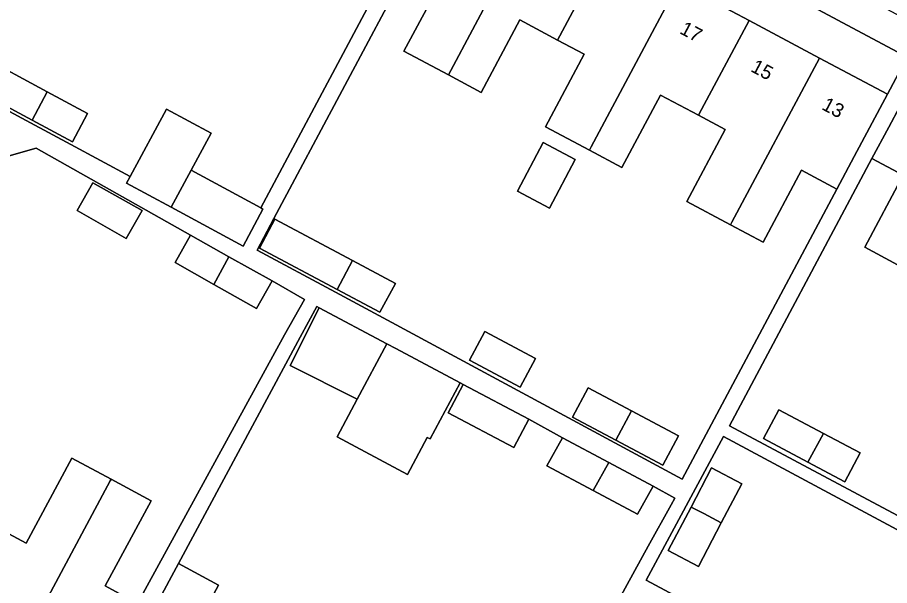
# Model space of a CAD drawing. Extents: x 159262 to 160143, y 383399 to 384319.
# Drawn here: x 159859.4 to 159921.4, y 383874.8 to 383915.2 of the extents above; entities that cross this region are included whole.
import ezdxf

# ---------------------------------------------------------------- set-up
doc = ezdxf.new("R2010")
doc.units = 0
for name, color, linetype in [('IMGEO_Erf', 7, 'Continuous'), ('IMGEO_Pand', 7, 'Continuous'), ('IMGEO_Pand_nummerreeks', 7, 'Continuous'), ('IMGEO_Voetpad_open', 7, 'Continuous')]:
    doc.layers.add(name, color=color, linetype=linetype)

msp = doc.modelspace()

# ---------------------------------------------------------------- linework, layer by layer
at = {"layer": 'IMGEO_Erf'}
for points in [[(159892.341, 383928.581), (159890.923, 383925.926), (159896.349, 383923.03), (159901.357, 383920.358), (159906.365, 383917.685), (159911.373, 383915.013), (159916.381, 383912.34), (159921.21, 383909.763), (159922.62, 383912.402)], [(159896.903, 383907.457), (159899.649, 383912.609), (159897.762, 383913.615), (159895.074, 383915.048), (159892.331, 383909.901), (159890.009, 383911.139), (159886.847, 383912.824), (159889.575, 383917.94), (159887.31, 383919.147), (159877.6, 383900.927), (159876.408, 383898.69), (159881.98, 383895.689), (159885.67, 383893.702), (159906.632, 383882.414), (159917.62, 383903.025), (159915.102, 383904.367), (159912.373, 383899.249), (159910.06, 383900.482), (159906.949, 383902.141), (159909.678, 383907.259), (159907.779, 383908.271), (159905.077, 383909.712), (159902.332, 383904.563), (159900.025, 383905.793)], [(159864.358, 383908.403), (159863.274, 383906.389), (159860.405, 383907.935), (159855.567, 383910.541), (159856.651, 383912.554), (159861.489, 383909.948)], [(159896.752, 383906.329), (159899.022, 383905.119), (159897.189, 383901.68), (159894.919, 383902.89)], [(159864.732, 383903.48), (159868.226, 383901.511), (159867.106, 383899.524), (159863.612, 383901.493)], [(159883.195, 383897.944), (159886.233, 383896.325), (159885.127, 383894.271), (159882.089, 383895.891), (159876.569, 383898.834), (159877.666, 383900.892)], [(159892.582, 383892.902), (159896.197, 383890.981), (159895.113, 383888.941), (159891.497, 383890.863)], [(159903.014, 383887.264), (159906.352, 383885.49), (159905.243, 383883.404), (159901.903, 383885.179), (159898.829, 383886.814), (159899.937, 383888.9)], [(159918.181, 383882.22), (159915.565, 383883.611), (159912.402, 383885.292), (159913.495, 383887.348), (159916.662, 383885.664), (159919.274, 383884.276)], [(159909.548, 383885.447), (159904.065, 383875.23), (159927.395, 383862.71), (159928.621, 383864.996), (159923.512, 383867.736), (159925.028, 383870.561), (159926.458, 383873.225), (159931.611, 383870.461), (159932.921, 383872.903)], [(159909.403, 383879.307), (159907.773, 383876.211), (159905.628, 383877.34), (159907.254, 383880.43), (159908.713, 383883.203), (159910.859, 383882.073)]]:
    msp.add_lwpolyline(points, close=True, dxfattribs=at)
for points in [[(159846.54, 383918.173), (159850.27, 383913.131), (159856.673, 383909.682), (159860.295, 383907.731), (159863.165, 383906.186), (159867.376, 383903.919), (159869.964, 383908.709), (159873.131, 383906.999), (159871.707, 383904.362), (159876.661, 383901.686), (159886.318, 383919.784)], [(159857.814, 383879.021), (159859.986, 383877.851), (159863.241, 383883.9), (159866.027, 383882.401), (159868.868, 383880.871), (159865.612, 383874.821), (159867.913, 383873.583), (159878.358, 383892.676), (159879.774, 383895.188), (159877.476, 383896.498), (159876.372, 383894.538), (159873.332, 383896.252), (159870.579, 383897.803), (159871.677, 383899.751), (159860.69, 383905.944), (159850.802, 383903.112)], [(159922.81, 383897.179), (159919.598, 383898.894), (159922.326, 383904.004), (159920.107, 383905.189), (159909.978, 383886.201), (159928.271, 383876.443)], [(159892.79, 383856.809), (159904.193, 383877.652), (159905.843, 383880.589), (159906.109, 383881.062), (159904.568, 383881.915), (159903.451, 383879.928), (159900.295, 383881.606), (159897.01, 383883.352), (159898.126, 383885.339), (159895.714, 383886.669), (159894.649, 383884.66), (159889.993, 383887.128), (159891.058, 383889.137), (159890.838, 383889.254), (159888.705, 383885.275), (159888.5, 383885.379), (159887.091, 383882.751), (159882.095, 383885.428), (159883.521, 383888.088), (159878.759, 383890.489), (159880.822, 383894.582), (159880.641, 383894.678), (159879.47, 383892.5), (159870.821, 383876.41), (159873.658, 383874.885), (159870.402, 383868.825)]]:
    msp.add_lwpolyline(points, dxfattribs=at)
at = {"layer": 'IMGEO_Pand'}
for points in [[(159896.349, 383923.03), (159890.923, 383925.926), (159888.572, 383921.515), (159887.31, 383919.147), (159889.575, 383917.94), (159886.847, 383912.824), (159890.009, 383911.139), (159890.177, 383911.453)], [(159901.357, 383920.358), (159896.349, 383923.03), (159890.177, 383911.453), (159890.009, 383911.139), (159892.331, 383909.901), (159895.074, 383915.048), (159897.762, 383913.615), (159897.922, 383913.915)], [(159906.365, 383917.685), (159901.357, 383920.358), (159897.922, 383913.915), (159897.762, 383913.615), (159899.649, 383912.609), (159896.903, 383907.457), (159900.025, 383905.793), (159900.153, 383906.033)], [(159911.373, 383915.013), (159906.365, 383917.685), (159900.153, 383906.033), (159900.025, 383905.793), (159902.332, 383904.563), (159905.077, 383909.712), (159907.779, 383908.271), (159907.997, 383908.68)], [(159916.381, 383912.34), (159911.373, 383915.013), (159907.997, 383908.68), (159907.779, 383908.271), (159909.678, 383907.259), (159906.949, 383902.141), (159910.06, 383900.482), (159910.161, 383900.671)], [(159860.405, 383907.935), (159861.489, 383909.948), (159856.651, 383912.554), (159855.567, 383910.541)], [(159918.86, 383905.351), (159921.21, 383909.763), (159916.381, 383912.34), (159910.161, 383900.671), (159910.06, 383900.482), (159912.373, 383899.249), (159915.102, 383904.367), (159917.62, 383903.025)], [(159929.092, 383908.944), (159923.66, 383911.846), (159921.306, 383907.436), (159920.107, 383905.189), (159922.326, 383904.004), (159919.598, 383898.894), (159922.81, 383897.179)], [(159864.358, 383908.403), (159861.489, 383909.948), (159860.405, 383907.935), (159863.274, 383906.389)], [(159867.376, 383903.919), (159867.122, 383903.448), (159870.301, 383901.731), (159871.707, 383904.362), (159873.131, 383906.999), (159869.964, 383908.709)], [(159894.919, 383902.89), (159897.189, 383901.68), (159899.022, 383905.119), (159896.752, 383906.329)], [(159871.707, 383904.362), (159870.301, 383901.731), (159875.405, 383898.974), (159876.823, 383901.599), (159876.661, 383901.686)], [(159863.612, 383901.493), (159867.106, 383899.524), (159868.226, 383901.511), (159864.732, 383903.48)], [(159882.089, 383895.891), (159883.195, 383897.944), (159877.666, 383900.892), (159876.569, 383898.834)], [(159874.389, 383898.223), (159871.677, 383899.751), (159870.579, 383897.803), (159873.332, 383896.252)], [(159877.476, 383896.498), (159874.389, 383898.223), (159873.332, 383896.252), (159876.372, 383894.538)], [(159883.195, 383897.944), (159882.089, 383895.891), (159885.127, 383894.271), (159886.233, 383896.325)], [(159880.822, 383894.582), (159878.759, 383890.489), (159883.521, 383888.088), (159885.63, 383892.025)], [(159891.497, 383890.863), (159895.113, 383888.941), (159896.197, 383890.981), (159892.582, 383892.902)], [(159890.838, 383889.254), (159886.261, 383891.689), (159885.63, 383892.025), (159883.521, 383888.088), (159882.095, 383885.428), (159887.091, 383882.751), (159888.5, 383885.379), (159888.705, 383885.275)], [(159891.058, 383889.137), (159889.993, 383887.128), (159894.649, 383884.66), (159895.714, 383886.669)], [(159903.014, 383887.264), (159899.937, 383888.9), (159898.829, 383886.814), (159901.903, 383885.179)], [(159916.662, 383885.664), (159913.495, 383887.348), (159912.402, 383885.292), (159915.565, 383883.611)], [(159903.014, 383887.264), (159901.903, 383885.179), (159905.243, 383883.404), (159906.352, 383885.49)], [(159916.662, 383885.664), (159915.565, 383883.611), (159918.181, 383882.22), (159919.274, 383884.276)], [(159901.411, 383883.593), (159898.126, 383885.339), (159897.01, 383883.352), (159900.295, 383881.606)], [(159865.965, 383882.285), (159866.027, 383882.401), (159863.241, 383883.9), (159859.986, 383877.851), (159857.814, 383879.021), (159853.831, 383871.586), (159858.802, 383868.911)], [(159904.568, 383881.915), (159901.411, 383883.593), (159900.295, 383881.606), (159903.451, 383879.928)], [(159907.254, 383880.43), (159908.152, 383879.961), (159909.403, 383879.307), (159910.859, 383882.073), (159908.713, 383883.203)], [(159865.612, 383874.821), (159868.868, 383880.871), (159866.027, 383882.401), (159865.965, 383882.285), (159858.802, 383868.911), (159863.919, 383866.158), (159866.288, 383870.562), (159867.913, 383873.583)], [(159909.403, 383879.307), (159908.152, 383879.961), (159907.254, 383880.43), (159905.628, 383877.34), (159907.773, 383876.211)], [(159870.402, 383868.825), (159873.658, 383874.885), (159870.821, 383876.41), (159865.944, 383867.338), (159863.575, 383862.933), (159868.682, 383860.186), (159872.661, 383867.612)]]:
    msp.add_lwpolyline(points, close=True, dxfattribs=at)
at = {"layer": 'IMGEO_Voetpad_open'}
for points in [[(159892.341, 383928.581), (159922.62, 383912.402), (159923.66, 383911.846), (159929.092, 383908.944), (159934.094, 383906.273), (159939.094, 383903.601), (159944.095, 383900.929), (159949.097, 383898.258), (159953.917, 383895.683), (159956.605, 383894.247), (159958.744, 383893.095), (159960.629, 383892.026), (159961.003, 383894.56), (159878.488, 383938.609)], [(159886.318, 383919.784), (159876.661, 383901.686), (159876.823, 383901.599), (159875.405, 383898.974), (159870.301, 383901.731), (159867.122, 383903.448), (159867.376, 383903.919), (159863.165, 383906.186), (159860.295, 383907.731), (159856.673, 383909.682), (159850.27, 383913.131), (159846.54, 383918.173)], [(159922.62, 383912.402), (159921.21, 383909.763), (159918.86, 383905.351), (159917.62, 383903.025), (159906.632, 383882.414), (159885.67, 383893.702), (159881.98, 383895.689), (159876.408, 383898.69), (159877.6, 383900.927), (159887.31, 383919.147)], [(159928.271, 383876.443), (159909.978, 383886.201), (159920.107, 383905.189), (159921.306, 383907.436), (159923.66, 383911.846)], [(159850.802, 383903.112), (159860.69, 383905.944), (159871.677, 383899.751), (159874.389, 383898.223), (159877.476, 383896.498), (159879.774, 383895.188), (159878.358, 383892.676), (159867.913, 383873.583)], [(159865.944, 383867.338), (159870.821, 383876.41), (159879.47, 383892.5), (159880.641, 383894.678), (159880.822, 383894.582), (159885.63, 383892.025), (159886.261, 383891.689), (159890.838, 383889.254), (159891.058, 383889.137), (159895.714, 383886.669), (159898.126, 383885.339), (159901.411, 383883.593), (159904.568, 383881.915), (159906.109, 383881.062), (159905.843, 383880.589), (159904.193, 383877.652), (159892.79, 383856.809)], [(159927.395, 383862.71), (159904.065, 383875.23), (159909.548, 383885.447), (159932.921, 383872.903)]]:
    msp.add_lwpolyline(points, dxfattribs=at)

# ---------------------------------------------------------------- texts
at = {"layer": 'IMGEO_Pand_nummerreeks'}
for s, p in [('17', (159906.381, 383914.126)), ('15', (159911.428, 383911.428)), ('13', (159916.474, 383908.73))]:
    msp.add_text(s, height=1, rotation=331.86777, dxfattribs=at).set_placement(p)

doc.saveas('drawing.dxf')
